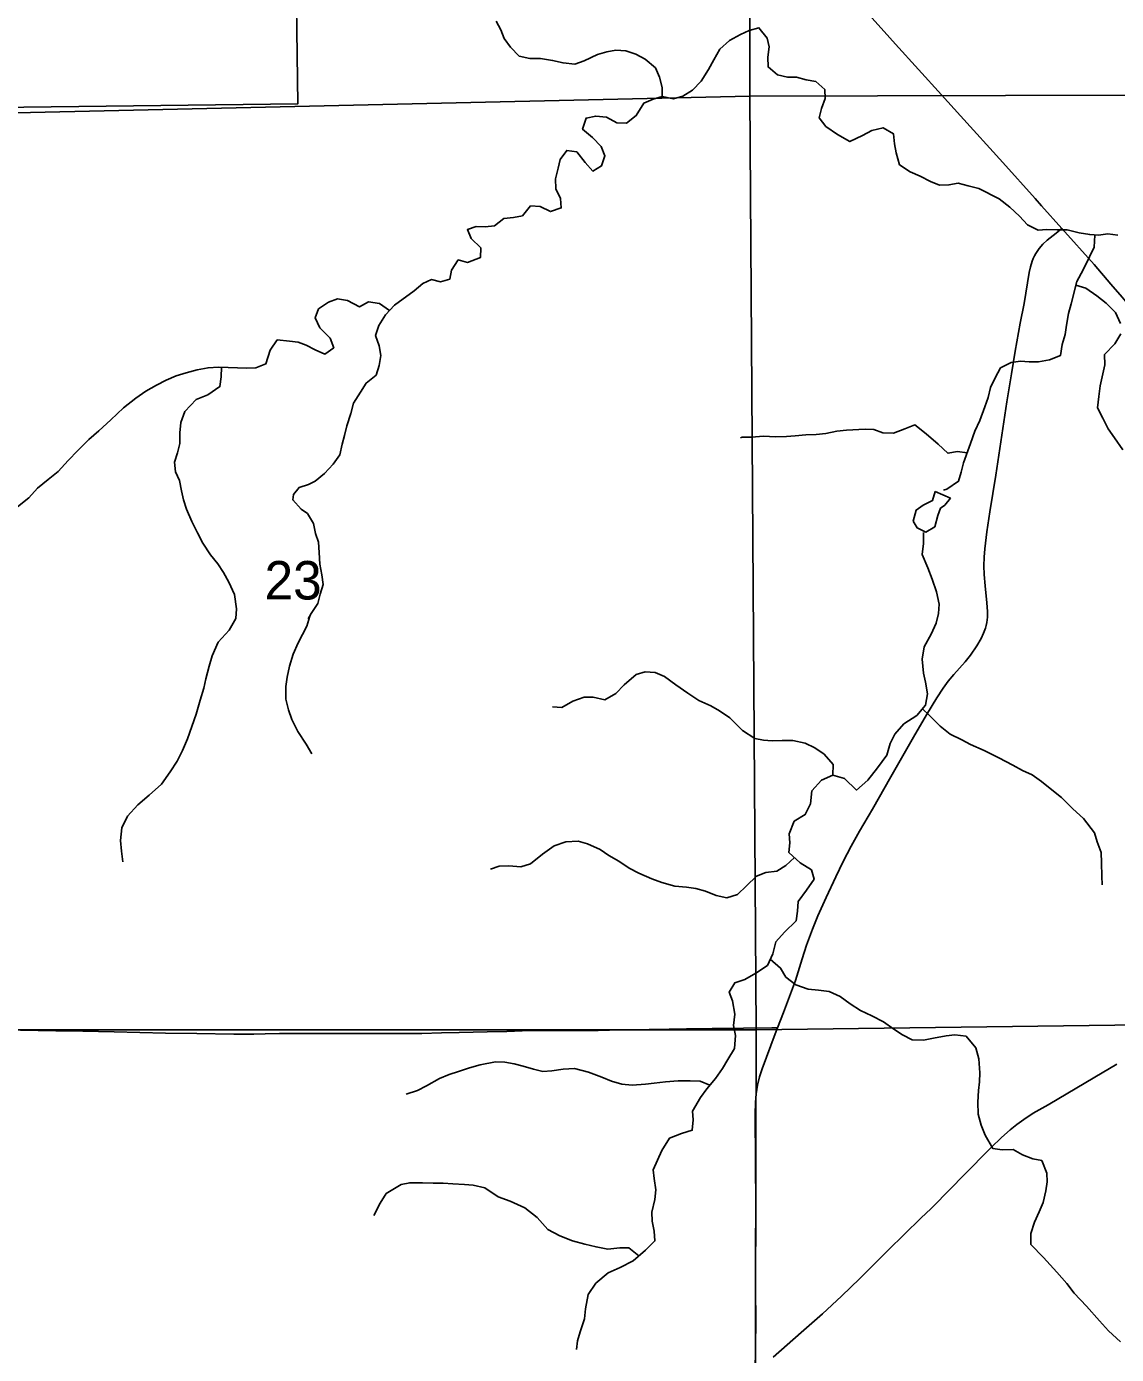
# Model space of a CAD drawing. Extents: x 1874609 to 2204689, y 815661 to 1281160.
# Drawn here: x 2036147 to 2042412, y 1001810 to 1009444 of the extents above; entities that cross this region are included whole.
import ezdxf

# ---------------------------------------------------------------- set-up
doc = ezdxf.new("R2010")
doc.units = 0
for name, color, linetype in [('GM_X_Corporation', 7, 'Continuous'), ('GM_X_County_Road', 7, 'Continuous'), ('GM_X_Minor_Lake', 7, 'Continuous'), ('GM_X_Minor_River', 7, 'Continuous'), ('GM_X_Section', 7, 'Continuous'), ('GM_X_Section_Text', 7, 'Continuous'), ('GM_X_State_Route', 7, 'Continuous'), ('GM_X_Township_Road', 7, 'Continuous')]:
    doc.layers.add(name, color=color, linetype=linetype)

msp = doc.modelspace()

# ---------------------------------------------------------------- linework, layer by layer
at = {"layer": 'GM_X_Corporation'}
msp.add_lwpolyline([(2037653.4, 1012941.9), (2037706.6, 1009000.6), (2032508.6, 1008936.1), (2032516.1, 1012961.6)], close=True, dxfattribs=at)
at = {"layer": 'GM_X_County_Road'}
msp.add_lwpolyline([(2040439.4, 1001794.3), (2040599.9, 1001934.9), (2040722.7, 1002043.5), (2040830.8, 1002144), (2040936.7, 1002246.8), (2041099.9, 1002408.4), (2041287.2, 1002592.5), (2041346, 1002649.5), (2041461.1, 1002766.1), (2041530.3, 1002836.2), (2041692.4, 1002998.9), (2041751.1, 1003056.5), (2041799.8, 1003100.8), (2041838.4, 1003131.5), (2041878.6, 1003160), (2041933.5, 1003195.9), (2042018.6, 1003245.6), (2042131.9, 1003311.7), (2042329.7, 1003428), (2042414, 1003478.7)], dxfattribs=at)
at = {"layer": 'GM_X_Minor_Lake'}
for points in [[(2041370.3, 1006770.6), (2041354.4, 1006718.5), (2041300.4, 1006692.3), (2041260.4, 1006664.1), (2041242.6, 1006600), (2041266.7, 1006562), (2041316.9, 1006538.1), (2041366.9, 1006568.3), (2041384.7, 1006632.4), (2041400.6, 1006674.6), (2041424.6, 1006692.7), (2041458.5, 1006732.8)], [(2041458.5, 1006732.8), (2041370.3, 1006770.6)]]:
    msp.add_lwpolyline(points, dxfattribs=at)
at = {"layer": 'GM_X_Minor_River'}
for points in [[(2039799.9, 1009041.5), (2039800.2, 1009093.7), (2039784.5, 1009153.8), (2039762.7, 1009206.1), (2039702.9, 1009256.5), (2039649, 1009284.8), (2039591.1, 1009305.2), (2039535, 1009307.5), (2039482.9, 1009297.8), (2039428.8, 1009284.1), (2039352.6, 1009246.5), (2039298.4, 1009228.7), (2039230.4, 1009235.1), (2039170.4, 1009249.5), (2039100.4, 1009259.9), (2039040.3, 1009260.3), (2038978.3, 1009274.6), (2038928.6, 1009325), (2038892.8, 1009375.3), (2038873, 1009425.5), (2038845.3, 1009475.8)], [(2042420.2, 1008245.2), (2042362.2, 1008251.5), (2042308.1, 1008243.8), (2042258.1, 1008248.1), (2042198.1, 1008258.5), (2042128.1, 1008274.9), (2042070, 1008275.2), (2042012, 1008277.6), (2041961.9, 1008273.9), (2041900, 1008304.3), (2041854.2, 1008354.6), (2041798.5, 1008405), (2041736.7, 1008453.5), (2041620.9, 1008512.2), (2041558.9, 1008528.6), (2041500.9, 1008543), (2041448.8, 1008533.2), (2041394.7, 1008531.5), (2041342.8, 1008553.9), (2041282.9, 1008584.3), (2041225, 1008608.7), (2041165.1, 1008649.1), (2041145.5, 1008717.3), (2041135.7, 1008769.5), (2041130, 1008827.6), (2041070.2, 1008862), (2041006, 1008846.3), (2040951.8, 1008818.6), (2040879.6, 1008782.9), (2040807.7, 1008823.4), (2040741.9, 1008869.9), (2040702.1, 1008920.2), (2040716.4, 1008972.2), (2040736.7, 1009030.2), (2040735, 1009082.3), (2040683.2, 1009128.7), (2040627.2, 1009137), (2040573.2, 1009153.4), (2040521.2, 1009153.7), (2040463.2, 1009166), (2040409.4, 1009212.4), (2040407.7, 1009268.5), (2040416, 1009326.6), (2040404.2, 1009376.7), (2040356.5, 1009437.1), (2040300.4, 1009421.4), (2040250.2, 1009397.7), (2040188, 1009363.9), (2040131.7, 1009314.2), (2040097.3, 1009252.2), (2040067, 1009196.3), (2040024.6, 1009130.4), (2039974.3, 1009078.6), (2039920, 1009042.9), (2039865.9, 1009029.2), (2039799.9, 1009041.5), (2039747.8, 1009025.8), (2039695.6, 1009004.1), (2039651.2, 1008932.2), (2039594.9, 1008888.4), (2039538.9, 1008890.8)], [(2039538.9, 1008890.8), (2039481, 1008923.1), (2039418.9, 1008929.5), (2039362.8, 1008917.8), (2039342.5, 1008853.8), (2039400.3, 1008805.4), (2039450.1, 1008755), (2039471.8, 1008700.8), (2039451.5, 1008642.8), (2039401.3, 1008613), (2039357.5, 1008663.4), (2039309.8, 1008723.7), (2039251.8, 1008732.1), (2039213.4, 1008680.2), (2039203.2, 1008630.2), (2039186.8, 1008568.2), (2039188.5, 1008512), (2039216.3, 1008455.8), (2039220, 1008401.7), (2039157.8, 1008380), (2039099.9, 1008410.4), (2039043.9, 1008412.7), (2038997.5, 1008356.8), (2038945.4, 1008347.1), (2038889.4, 1008341.4), (2038837.1, 1008297.6), (2038783, 1008291.9), (2038731, 1008294.2), (2038680.8, 1008276.5), (2038702.6, 1008226.3), (2038758.3, 1008171.8), (2038756, 1008115.8), (2038681.8, 1008088.1), (2038627.9, 1008102.5), (2038589.5, 1008042.6), (2038579.2, 1007992.5), (2038527.1, 1007976.8), (2038475.1, 1007989.1), (2038424.9, 1007967.4), (2038374.7, 1007925.6), (2038262.1, 1007842.1), (2038209.8, 1007786.2), (2038171.4, 1007724.4), (2038153.1, 1007668.4), (2038172.8, 1007608.1), (2038182.5, 1007552), (2038174.2, 1007495.9), (2038155.9, 1007439.9), (2038099.6, 1007394.2), (2038067.3, 1007342.2), (2038026.9, 1007278.4), (2038010.6, 1007220.3), (2037988.2, 1007148.3), (2037973.9, 1007092.3), (2037961.7, 1007042.3), (2037947.3, 1006982.3), (2037909, 1006928.4), (2037858.7, 1006874.6), (2037806.4, 1006830.8), (2037768.2, 1006811)], [(2042287.1, 1008245.6), (2042283.7, 1008175.8), (2042257.4, 1008119.9), (2042221, 1008046), (2042184.6, 1007978), (2042151.9, 1007850), (2042135.6, 1007794), (2042125.2, 1007727.9), (2042116.9, 1007673.9), (2042100.6, 1007615.9), (2042090.3, 1007553.8), (2042026.1, 1007528.1), (2041963.9, 1007516.5), (2041909.9, 1007516.8), (2041859.9, 1007521), (2041805.8, 1007513.3), (2041745.5, 1007481.6), (2041715.2, 1007423.7), (2041686.9, 1007369.8), (2041674.6, 1007311.7), (2041654.3, 1007257.7), (2041625.8, 1007179.8), (2041597.5, 1007117.8), (2041573.1, 1007047.8), (2041532.5, 1006935.8), (2041518.2, 1006881.8), (2041503.9, 1006829.8), (2041437.6, 1006784.1), (2041417.5, 1006778.2)], [(2042179, 1007956.4), (2042236.4, 1007939.7), (2042298.2, 1007895.2), (2042352.1, 1007852.9), (2042405.9, 1007800.5), (2042435.5, 1007736.2)], [(2038232.8, 1007810.8), (2038176.1, 1007852.6), (2038112.1, 1007860.9), (2038059.9, 1007833.2), (2037992, 1007869.6), (2037934, 1007878), (2037881.9, 1007860.2), (2037825.6, 1007820.5), (2037805.3, 1007768.5), (2037833, 1007712.2), (2037892.8, 1007651.8), (2037912.5, 1007597.6), (2037862.3, 1007559.8), (2037806.4, 1007586.2), (2037754.5, 1007612.5)], [(2042437.2, 1007678.1), (2042402.9, 1007620.2), (2042342.5, 1007558.4), (2042344.2, 1007498.3), (2042317.5, 1007378.2), (2042311.2, 1007318.1), (2042302.9, 1007252), (2042332.6, 1007191.8), (2042364.3, 1007131.5), (2042400.1, 1007079.2), (2042447.7, 1007010.8)], [(2037754.5, 1007612.5), (2037707.9, 1007628.8), (2037657.8, 1007635), (2037587.7, 1007643.3), (2037547.4, 1007583.3), (2037523.1, 1007505.2), (2037464.8, 1007481.4), (2037412.7, 1007479.6), (2037358.6, 1007481.9), (2037306.5, 1007484.1), (2037250.4, 1007486.4), (2037190.2, 1007482.6), (2037128.1, 1007470.9), (2037063.8, 1007453.1), (2037007.7, 1007435.3), (2036949.4, 1007411.5), (2036893.2, 1007381.6), (2036832.9, 1007347.8), (2036774.7, 1007307.9), (2036704.3, 1007252.1), (2036631.9, 1007182.2), (2036561.5, 1007120.3), (2036505.2, 1007070.4), (2036440.8, 1007006.5), (2036386.5, 1006948.6), (2036328.2, 1006886.6), (2036271.9, 1006840.7), (2036209.6, 1006790.8), (2036159.2, 1006734.9), (2036094.9, 1006683)], [(2037268.1, 1007485.7), (2037266.2, 1007430.1), (2037258, 1007374), (2037189.7, 1007326.1), (2037121.4, 1007300.4), (2037057, 1007230.4), (2037032.8, 1007168.4), (2037028.5, 1007108.2), (2037028.3, 1007046), (2037014.1, 1006993.9), (2036997.9, 1006939.8), (2037003.7, 1006883.6), (2037025.5, 1006833.4), (2037037.4, 1006775.1), (2037049.2, 1006722.9), (2037067, 1006668.7), (2037096.9, 1006598.3), (2037128.7, 1006534), (2037160.6, 1006473.6), (2037204.4, 1006407.2), (2037246.3, 1006354.9), (2037278.2, 1006304.6), (2037310.1, 1006250.3), (2037341.9, 1006177.9), (2037353.6, 1006095.6), (2037349.4, 1006041.5), (2037311.1, 1005973.4), (2037248.7, 1005905.5), (2037214.4, 1005825.4), (2037196.1, 1005767.3), (2037177.8, 1005693.2), (2037165.6, 1005641.1), (2037145.3, 1005570.9), (2037120.9, 1005490.8), (2037096.6, 1005420.7), (2037072.3, 1005348.6), (2037044, 1005282.5), (2037011.7, 1005220.4), (2036971.4, 1005158.4), (2036923.1, 1005088.4), (2036850.7, 1005024.6), (2036786.3, 1004968.7), (2036728, 1004904.8), (2036693.7, 1004836.7), (2036687.4, 1004764.5), (2036693.2, 1004702.3), (2036701, 1004642.1)], [(2041553, 1006992.4), (2041498.8, 1007000.2), (2041442.7, 1006990.4), (2041386.9, 1007042.9), (2041317.1, 1007103.4), (2041253.4, 1007153.8), (2041195.2, 1007132.1), (2041131, 1007106.4), (2041068.9, 1007108.8), (2041017, 1007127.1), (2040967, 1007129.4), (2040860.8, 1007124), (2040804.7, 1007118.3), (2040740.6, 1007104.6), (2040686.5, 1007098.9), (2040626.5, 1007097.3), (2040564.4, 1007091.6), (2040514.3, 1007087.9), (2040452.2, 1007086.2), (2040382.2, 1007088.7), (2040314.1, 1007083), (2040260, 1007083.3), (2040250, 1007079.4)], [(2037761.4, 1006644.7), (2037726.3, 1006669.1), (2037677.2, 1006722.7), (2037681.7, 1006753.9), (2037713, 1006794.1), (2037768.2, 1006811)], [(2037761.4, 1006644.7), (2037797.1, 1006586.4), (2037806.8, 1006530.2), (2037824.6, 1006480), (2037828.2, 1006419.9), (2037831.9, 1006353.8), (2037843.6, 1006291.6), (2037851.3, 1006235.4), (2037835, 1006181.4), (2037820.7, 1006127.4), (2037782.4, 1006069.5), (2037766.2, 1006039.6)], [(2041302.9, 1006536), (2041303.1, 1006471.9), (2041295.2, 1006407.8), (2041327.5, 1006331.8), (2041351.7, 1006267.8), (2041378, 1006193.7), (2041392.2, 1006123.7), (2041388.4, 1006069.5), (2041374.5, 1006013.4), (2041346.7, 1005951.2), (2041306.8, 1005877), (2041295, 1005806.8), (2041303.3, 1005726.7), (2041313.4, 1005674.7), (2041325.6, 1005608.6), (2041313.8, 1005542.5), (2041263.9, 1005482.2), (2041190, 1005435.9), (2041138.1, 1005375.7), (2041110.2, 1005321.5), (2041092.4, 1005255.3), (2041038.5, 1005183), (2040982.6, 1005110.7), (2040916.7, 1005054.4), (2040848.4, 1005120.3), (2040782.3, 1005140.2), (2040716.3, 1005111.9), (2040660.4, 1005049.7), (2040652.6, 1004975.5), (2040622.7, 1004913.3), (2040558.7, 1004875.1), (2040530.9, 1004802.8), (2040535.1, 1004750.8), (2040529.2, 1004694.7), (2040593.5, 1004636.8), (2040659.7, 1004594.9), (2040673.9, 1004542.9), (2040630, 1004478.6), (2040582.1, 1004414.4), (2040578.3, 1004358.3), (2040570.4, 1004302.2), (2040504.5, 1004237.8), (2040454.6, 1004181.6), (2040436.8, 1004113.4), (2040405, 1004045.2), (2040339, 1004001), (2040275, 1003964.7), (2040219, 1003946.5), (2040185.1, 1003892.3), (2040205.3, 1003842.3), (2040217.5, 1003766.2), (2040209.7, 1003700.1), (2040221.9, 1003644), (2040216.1, 1003567.9), (2040178.3, 1003505.7), (2040146.4, 1003453.5), (2040106.5, 1003395.3), (2040056.6, 1003337), (2040020.7, 1003286.8), (2039974.9, 1003208.5), (2039979, 1003158.5), (2039973.2, 1003098.4), (2039911.1, 1003080.2), (2039843.1, 1003053.9), (2039799.3, 1002981.6), (2039773.4, 1002927.5), (2039749.5, 1002871.3), (2039753.7, 1002821.2), (2039763.9, 1002755.2), (2039758.1, 1002701), (2039740.2, 1002626.9), (2039742.4, 1002576.8), (2039754.6, 1002518.7), (2039758.7, 1002462.7), (2039704.8, 1002408.4), (2039632.9, 1002348.1), (2039558.9, 1002309.8), (2039490.9, 1002279.5), (2039419, 1002219.2), (2039375.1, 1002155), (2039359.4, 1002072.8), (2039353.5, 1002014.7), (2039329.7, 1001940.5), (2039313.8, 1001888.4), (2039308, 1001838.3)], [(2037774.4, 1006053.6), (2037758.2, 1005997.5), (2037707.7, 1005901.4), (2037679.4, 1005835.4), (2037659.1, 1005767.2), (2037644.9, 1005703.1), (2037636.7, 1005649), (2037636.4, 1005576.8), (2037652.2, 1005516.5), (2037672.1, 1005460.2), (2037705.9, 1005391.9), (2037753.7, 1005317.4), (2037787.6, 1005263.1)], [(2040782.3, 1005140.2), (2040784.1, 1005202.3), (2040731.8, 1005260.2), (2040677.7, 1005298.1), (2040621.5, 1005324), (2040551.4, 1005339.8), (2040489.3, 1005339.6), (2040433.2, 1005337.4), (2040383.1, 1005341.3), (2040333, 1005351.1), (2040262.8, 1005397), (2040188.5, 1005468.9), (2040130.3, 1005510.8), (2040080.1, 1005538.7), (2040011.9, 1005568.5), (2039947.7, 1005612.4), (2039879.5, 1005660.2), (2039813.3, 1005708.1), (2039761.1, 1005730), (2039703, 1005733.8), (2039651, 1005719.6), (2039581.1, 1005659.3), (2039533.2, 1005609.1), (2039471.2, 1005572.8), (2039403, 1005588.7), (2039353, 1005588.5), (2039286.9, 1005566.2), (2039223, 1005530), (2039170.9, 1005533.8)], [(2041297.1, 1005522.3), (2041338, 1005482.4), (2041398.3, 1005422.5), (2041456.5, 1005376.6), (2041522.7, 1005342.8), (2041572.8, 1005316.9), (2041651, 1005281.1), (2041735.3, 1005239.3), (2041815.5, 1005197.4), (2041871.7, 1005167.6), (2041927.8, 1005141.7), (2041980, 1005103.8), (2042030.2, 1005063.9), (2042096.4, 1005012), (2042160.7, 1004946.1), (2042223, 1004890.2), (2042285.3, 1004808.3), (2042301.5, 1004756.2), (2042323.7, 1004696.2), (2042325.9, 1004636.1), (2042328.1, 1004560), (2042330.3, 1004509.9)], [(2040560.3, 1004666.7), (2040511.4, 1004620.5), (2040459.5, 1004588.3), (2040395.4, 1004580.1), (2040343.4, 1004559.9), (2040285.5, 1004503.6), (2040233.5, 1004453.4), (2040171.5, 1004435.1), (2040111.4, 1004449), (2040049.2, 1004472.8), (2039993.1, 1004488.7), (2039941, 1004496.5), (2039872.9, 1004502.3), (2039798.7, 1004522.1), (2039740.6, 1004544), (2039666.4, 1004575.8), (2039610.2, 1004605.7), (2039552, 1004645.6), (2039493.8, 1004677.4), (2039443.7, 1004713.3), (2039371.5, 1004745.2), (2039317.4, 1004761), (2039247.3, 1004756.8), (2039179.3, 1004734.6), (2039113.3, 1004686.3), (2039043.4, 1004630), (2038987.3, 1004613.8), (2038919.2, 1004619.6), (2038863.2, 1004617.4), (2038813.1, 1004599.2)], [(2040422, 1004081.8), (2040481.1, 1004031.4), (2040511.3, 1003979.4), (2040569.5, 1003935.6), (2040639.7, 1003909.7), (2040699.8, 1003903.9), (2040759.9, 1003896.1), (2040824.1, 1003868.2), (2040880.3, 1003826.3), (2040940.5, 1003786.4), (2041004.7, 1003756.6), (2041072.8, 1003722.8), (2041131.1, 1003678.9), (2041181.2, 1003647), (2041237.4, 1003619.1), (2041303.5, 1003617.3), (2041359.5, 1003627.5), (2041433.6, 1003641.7), (2041483.6, 1003647.9), (2041547.7, 1003640.1), (2041604, 1003572.2), (2041620.2, 1003510.1), (2041626.5, 1003428), (2041624.6, 1003377.9), (2041618.8, 1003327.8), (2041615, 1003259.7), (2041617.2, 1003191.6), (2041633.4, 1003127.5), (2041657.6, 1003069.5), (2041701.9, 1002993.5), (2041754, 1002985.7), (2041818, 1002987.9), (2041872.2, 1002958), (2041930.3, 1002934.1), (2041982.4, 1002924.3), (2042010.7, 1002852.2), (2042012.9, 1002802.2), (2042005, 1002750.1), (2041991.2, 1002683.9), (2041967.3, 1002629.7), (2041941.4, 1002569.6), (2041919.6, 1002505.4), (2041919.8, 1002441.3), (2041992.1, 1002367.4), (2042068.5, 1002283.5), (2042126.7, 1002217.6), (2042169, 1002161.6), (2042239.3, 1002087.7), (2042313.6, 1002003.8), (2042365.9, 1001945.9), (2042434.1, 1001882)], [(2040074.5, 1003357.9), (2040018.4, 1003381), (2039962.3, 1003382.8), (2039892.2, 1003382.6), (2039820.1, 1003376.3), (2039754.1, 1003370.1), (2039704, 1003364), (2039627.9, 1003357.7), (2039567.8, 1003363.5), (2039509.7, 1003381.4), (2039453.6, 1003403.2), (2039377.4, 1003433.1), (2039297.2, 1003452.8), (2039231.1, 1003450.7), (2039167.1, 1003440.4), (2039115, 1003436.3), (2039060.9, 1003450.1), (2039000.7, 1003468), (2038950.6, 1003479.8), (2038896.5, 1003489.7), (2038842.5, 1003491.5), (2038754.4, 1003475.2), (2038692.3, 1003457), (2038630.3, 1003436.8), (2038576.3, 1003418.6), (2038520.3, 1003396.4), (2038446.3, 1003354.1), (2038394.3, 1003327.9), (2038328.3, 1003305.6)], [(2039666.5, 1002376.3), (2039608.7, 1002422.2), (2039556.6, 1002422), (2039488.5, 1002415.8), (2039420.4, 1002427.6), (2039356.3, 1002443.4), (2039284.1, 1002463.2), (2039211.9, 1002491), (2039143.7, 1002528.9), (2039081.4, 1002596.8), (2039011.2, 1002652.7), (2038926.9, 1002690.5), (2038856.8, 1002716.3), (2038780.5, 1002768.2), (2038714.4, 1002782), (2038664.3, 1002785.8), (2038596.2, 1002789.6), (2038542.1, 1002793.5), (2038484, 1002795.3), (2038421.9, 1002797.1), (2038349.8, 1002796.9), (2038299.8, 1002786.7), (2038213.8, 1002734.3), (2038179.9, 1002680.2), (2038142.1, 1002607.9)]]:
    msp.add_lwpolyline(points, dxfattribs=at)
at = {"layer": 'GM_X_Section'}
for points in [[(2040301.5, 1014301.1), (2045429.9, 1014371), (2045430.2, 1014292.9), (2045446.4, 1009056.3), (2040303.8, 1009044.4)], [(2035166.6, 1014287.5), (2040301.5, 1014301.1), (2040303.8, 1009044.4), (2035071.6, 1008924.6)], [(2040303.8, 1009044.4), (2040340.5, 1003675.9), (2035032.5, 1003676), (2035071.6, 1008924.6)], [(2045446.4, 1009056.3), (2045448.7, 1008988.3), (2045495, 1003743.8), (2040340.5, 1003675.9), (2040303.8, 1009044.4)], [(2045495, 1003743.8), (2045493.2, 1003679.7), (2045522.7, 998436.6), (2040326.4, 998360.3), (2040340.5, 1003675.9)], [(2040340.5, 1003675.9), (2040326.4, 998360.3), (2034994.7, 998370.2), (2035032.5, 1003676)]]:
    msp.add_lwpolyline(points, close=True, dxfattribs=at)
at = {"layer": 'GM_X_State_Route'}
for points in [[(2041981.8, 1008413.9), (2041944.9, 1008455.2), (2041757.8, 1008662.2), (2041516.2, 1008930.4), (2041405.7, 1009051.5), (2041273.2, 1009197.1), (2041141.8, 1009343.6), (2041075.8, 1009416.4), (2040987.5, 1009512.9)], [(2042492.9, 1007830.9), (2042443.6, 1007888.8), (2042380, 1007963.8), (2042283.4, 1008075.5), (2042097.9, 1008283.8), (2042097.9, 1008283.8), (2041981.8, 1008413.9)]]:
    msp.add_lwpolyline(points, dxfattribs=at)
at = {"layer": 'GM_X_Township_Road'}
for points in [[(2040462.6, 1003686.9), (2040497, 1003775.1), (2040538.6, 1003882.1), (2040565.9, 1003959.3), (2040605.4, 1004084.5), (2040630.6, 1004162.7), (2040664.7, 1004255.4), (2040695.7, 1004331.5), (2040742.3, 1004436.7), (2040797.9, 1004555.8), (2040841.6, 1004644.3), (2040887.3, 1004731.7), (2040935.6, 1004817.6), (2041009.8, 1004945.4), (2041114.9, 1005131.1), (2041245.8, 1005358.9), (2041319.6, 1005487), (2041379.4, 1005585.4), (2041415.6, 1005640.4), (2041445, 1005680.2), (2041476.5, 1005718.4), (2041542.7, 1005791.3), (2041572.9, 1005829.6), (2041609, 1005884.1), (2041633.5, 1005926.3), (2041647.5, 1005955.6), (2041658.8, 1005985.9), (2041663, 1006001.4), (2041666.3, 1006017.1), (2041669.8, 1006049.2), (2041670.3, 1006081.6), (2041667, 1006130.3), (2041656.7, 1006228.2), (2041651.1, 1006293.9), (2041649.5, 1006343.4), (2041650.9, 1006392.9), (2041655.1, 1006442.1), (2041667.3, 1006539.8), (2041683.8, 1006653.5), (2041717.4, 1006864.3), (2041781.6, 1007286.3), (2041807.5, 1007448.4), (2041829.4, 1007578), (2041858.8, 1007739.7), (2041880.5, 1007852.4), (2041910.7, 1008030.6), (2041917.6, 1008062.9), (2041926.9, 1008094.9), (2041933.1, 1008110.5), (2041940.3, 1008125.6), (2041948.5, 1008140.1), (2041967.5, 1008167.6), (2041989.3, 1008192.8), (2042013.5, 1008215.6), (2042064.8, 1008257.1), (2042097.9, 1008283.8)], [(2035028.7, 1003678.6), (2035069.7, 1003678.6), (2035220.7, 1003678.5), (2035318.4, 1003678.5), (2035551.5, 1003678.4), (2035813.8, 1003676.9), (2036010.7, 1003675.5), (2036316, 1003670.2)], [(2036316, 1003670.2), (2036322.2, 1003670.1), (2036469.8, 1003667.5), (2036650.2, 1003664.2), (2036945.3, 1003656.1), (2037125.8, 1003653.9), (2037339, 1003651.3), (2037404.6, 1003651), (2037453.8, 1003651.9), (2037519, 1003652.7), (2037600.2, 1003653.9), (2037673.7, 1003653.9), (2037781.8, 1003653.9), (2037939.6, 1003653.9), (2038071.7, 1003653.9), (2038183.2, 1003653.9), (2038336.4, 1003653.9), (2038418.2, 1003655), (2038531.4, 1003657.8), (2038634.2, 1003660.3), (2038793.6, 1003664.2), (2038908.3, 1003666.7), (2038996.3, 1003669.4), (2039061.5, 1003671.4), (2039166.1, 1003671.7), (2039294.8, 1003672), (2039432.3, 1003672.4), (2039497.9, 1003673.5), (2039841.5, 1003680.5), (2039939.6, 1003682.3), (2040087.2, 1003683.5), (2040267.7, 1003686), (2040431.6, 1003686.7), (2040462.6, 1003686.9)], [(2040336.4, 1001696.7), (2040336.7, 1001715.8), (2040337.7, 1001863.1), (2040338.2, 1001994.2), (2040337, 1002191.2), (2040338, 1002667.2), (2040337.2, 1002913.4), (2040335.6, 1003192.6), (2040337.1, 1003258.5), (2040340.6, 1003307.9), (2040347.9, 1003357), (2040359.6, 1003405.2), (2040374.6, 1003452.5), (2040449.2, 1003652.6), (2040462.6, 1003686.9)]]:
    msp.add_lwpolyline(points, dxfattribs=at)

# ---------------------------------------------------------------- texts
at = {"layer": 'GM_X_Section_Text'}
msp.add_text('23', height=221, rotation=0.00001, dxfattribs=at).set_placement((2037514.7, 1006150.1))

doc.saveas('drawing.dxf')
